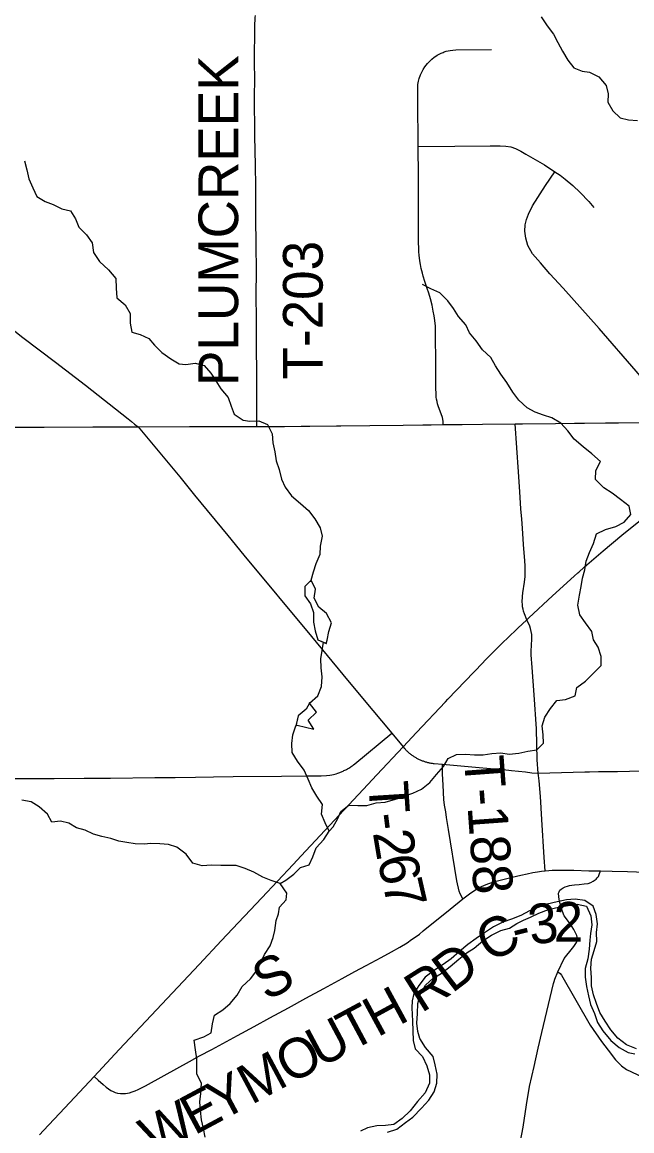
# Model space of a CAD drawing. Extents: x 0 to 34, y 0 to 22.
# Drawn here: x 5.977 to 6.414, y 17.083 to 17.875 of the extents above; entities that cross this region are included whole.
import ezdxf

# ---------------------------------------------------------------- set-up
doc = ezdxf.new("R2010")
doc.units = 0
for name, color, linetype in [('GM_X_County_Road', 7, 'Continuous'), ('GM_X_County_Road_Text', 7, 'Continuous'), ('GM_X_Minor_Lake', 7, 'Continuous'), ('GM_X_Minor_River', 7, 'Continuous'), ('GM_X_State_Route', 7, 'Continuous'), ('GM_X_Township_Road', 7, 'Continuous'), ('GM_X_Township_Road_Text', 7, 'Continuous')]:
    doc.layers.add(name, color=color, linetype=linetype)

msp = doc.modelspace()

# ---------------------------------------------------------------- linework, layer by layer
at = {"layer": 'GM_X_County_Road'}
for points in [[(5.96129, 17.58577), (5.99322, 17.58584), (6.02791, 17.58606), (6.06036, 17.58592), (6.09709, 17.58616), (6.11137, 17.58625), (6.13609, 17.58617), (6.14538, 17.58626), (6.16508, 17.58629), (6.17721, 17.5864), (6.18332, 17.58648), (6.20234, 17.5867), (6.20539, 17.58673), (6.22633, 17.58697), (6.25011, 17.58725), (6.26427, 17.58741), (6.27008, 17.58748), (6.27862, 17.58766), (6.29224, 17.58773), (6.30692, 17.5879), (6.33034, 17.58817), (6.33542, 17.58822), (6.35909, 17.58845), (6.37267, 17.58858), (6.37991, 17.58865), (6.39493, 17.58879), (6.40432, 17.58888), (6.42009, 17.58903)], [(6.02889, 17.12152), (6.03186, 17.11884), (6.03528, 17.11571), (6.03754, 17.11378), (6.03915, 17.11258), (6.04088, 17.11147), (6.04249, 17.11073), (6.04405, 17.11011), (6.04574, 17.10965), (6.04772, 17.10936), (6.04962, 17.10932), (6.05139, 17.10941), (6.05283, 17.10961), (6.05423, 17.1099), (6.05617, 17.11044), (6.05823, 17.11118), (6.06041, 17.11221), (6.06565, 17.11484), (6.07907, 17.12224), (6.09708, 17.13217), (6.10439, 17.13618), (6.11316, 17.14087), (6.12107, 17.1451), (6.13156, 17.15074), (6.14343, 17.15725), (6.15478, 17.16347), (6.16792, 17.17068), (6.18037, 17.17744), (6.1933, 17.18446), (6.2065, 17.19162), (6.21549, 17.19645), (6.22361, 17.20081), (6.23435, 17.20661), (6.24181, 17.21074), (6.24768, 17.21402), (6.25285, 17.21717), (6.25612, 17.21934), (6.25868, 17.22111), (6.26171, 17.22335), (6.26452, 17.22561), (6.26831, 17.2287), (6.27625, 17.23518), (6.2837, 17.24122), (6.29287, 17.24857), (6.29853, 17.25278), (6.30189, 17.25504), (6.30362, 17.25606), (6.30567, 17.25713), (6.30828, 17.25825), (6.31139, 17.25942), (6.31564, 17.26083), (6.32247, 17.26269), (6.32813, 17.26408), (6.33423, 17.26552), (6.33887, 17.2665), (6.34285, 17.26727), (6.34635, 17.26787), (6.34916, 17.26829), (6.35163, 17.26859), (6.35435, 17.26884), (6.35674, 17.26898), (6.36057, 17.26908), (6.36428, 17.26905), (6.37227, 17.26895), (6.38303, 17.26865), (6.39127, 17.26843), (6.39959, 17.26823), (6.41063, 17.26798), (6.42357, 17.26757)]]:
    msp.add_lwpolyline(points, dxfattribs=at)
at = {"layer": 'GM_X_Minor_Lake'}
for points in [[(6.18431, 17.47638), (6.17979, 17.47195), (6.17979, 17.46512), (6.18377, 17.45943), (6.18585, 17.45317), (6.18604, 17.44634), (6.18718, 17.44027), (6.18907, 17.43382), (6.19504, 17.43109)], [(6.18405, 17.47612), (6.17979, 17.47195), (6.17979, 17.46512), (6.18377, 17.45943), (6.18585, 17.45317), (6.18604, 17.44634), (6.18718, 17.44027), (6.18907, 17.43382), (6.19468, 17.43126)], [(6.18378, 17.47564), (6.18381, 17.4753)], [(6.19497, 17.43085), (6.19569, 17.43345), (6.19682, 17.43971), (6.19871, 17.44578), (6.19512, 17.4526), (6.18982, 17.45696), (6.18641, 17.46341), (6.18735, 17.46986), (6.1843, 17.47641)], [(6.19504, 17.43109), (6.19569, 17.43345), (6.19682, 17.43971), (6.19871, 17.44578), (6.19512, 17.4526), (6.18982, 17.45696), (6.18641, 17.46341), (6.18735, 17.46986), (6.18431, 17.47638)], [(6.17322, 17.37217), (6.17415, 17.37275), (6.18023, 17.37134), (6.18612, 17.36993), (6.18222, 17.37631), (6.18798, 17.3821), (6.18314, 17.38833)], [(6.18314, 17.38847), (6.18057, 17.38425), (6.17498, 17.37941), (6.17333, 17.37202)], [(6.17338, 17.37227), (6.17415, 17.37275), (6.18023, 17.37134), (6.18612, 17.36993), (6.18222, 17.37631), (6.18798, 17.3821), (6.18309, 17.38839)], [(6.18309, 17.38839), (6.18057, 17.38425), (6.17498, 17.37941), (6.17338, 17.37227)], [(6.18314, 17.38833), (6.18339, 17.38923)]]:
    msp.add_lwpolyline(points, dxfattribs=at)
at = {"layer": 'GM_X_Minor_River'}
for points in [[(6.34887, 17.87911), (6.35315, 17.87273), (6.35779, 17.86674), (6.36073, 17.86073), (6.36425, 17.85453), (6.36795, 17.84833), (6.37221, 17.84271), (6.3783, 17.84035), (6.38342, 17.83968), (6.3901, 17.8362), (6.39532, 17.83003), (6.39675, 17.82417), (6.39648, 17.8181), (6.40018, 17.8119), (6.40537, 17.80687), (6.41145, 17.80565), (6.41789, 17.80519)], [(5.97903, 17.77625), (5.98085, 17.76983), (5.9821, 17.7634), (5.98505, 17.75682), (5.98799, 17.75061), (5.99392, 17.7471), (5.99963, 17.74493), (6.00574, 17.742), (6.012, 17.74059), (6.0157, 17.73478), (6.01807, 17.72875), (6.02347, 17.72334), (6.02754, 17.71753), (6.02842, 17.71072), (6.03269, 17.70434), (6.03923, 17.69839), (6.04444, 17.69203), (6.04475, 17.6852), (6.04525, 17.67838), (6.05102, 17.67317), (6.05472, 17.66698), (6.05465, 17.66015), (6.0559, 17.65372), (6.06198, 17.65212), (6.06809, 17.64919), (6.07214, 17.64433), (6.07734, 17.63911), (6.08385, 17.63467), (6.08978, 17.63117), (6.09452, 17.63049), (6.10131, 17.63156), (6.10758, 17.62977), (6.1124, 17.62435), (6.11609, 17.61892), (6.1196, 17.6131), (6.12481, 17.60712), (6.12701, 17.60071), (6.12919, 17.59505), (6.13569, 17.59081), (6.14043, 17.59013), (6.14686, 17.59043), (6.15296, 17.58769), (6.15629, 17.58092), (6.15678, 17.57448), (6.15822, 17.56806), (6.15928, 17.56163), (6.16128, 17.5554), (6.16292, 17.5486), (6.16566, 17.54296), (6.17013, 17.53659), (6.17665, 17.5312), (6.18223, 17.52617), (6.18687, 17.52019), (6.19058, 17.5138), (6.19201, 17.50776), (6.19062, 17.50071), (6.19035, 17.49464), (6.18762, 17.48814), (6.18565, 17.48222), (6.18405, 17.47612)], [(6.19705, 17.29689), (6.20002, 17.29998), (6.20332, 17.30592), (6.2055, 17.31089), (6.21128, 17.31555), (6.21772, 17.31528), (6.22415, 17.3152), (6.23074, 17.31721), (6.23716, 17.31771), (6.2445, 17.31973), (6.25051, 17.32193), (6.2569, 17.32412), (6.26329, 17.32689), (6.26925, 17.33174), (6.27407, 17.33751), (6.27889, 17.3431), (6.28238, 17.34885), (6.28838, 17.35161), (6.29481, 17.35192), (6.30125, 17.35146), (6.3073, 17.35138), (6.31352, 17.35243), (6.31995, 17.35293), (6.32602, 17.35189), (6.33281, 17.35258), (6.33941, 17.35403), (6.34582, 17.35509), (6.35065, 17.35973), (6.35036, 17.36579), (6.34949, 17.37223), (6.35146, 17.37833), (6.35551, 17.38466), (6.36014, 17.39043), (6.36637, 17.39111), (6.37332, 17.3937), (6.37435, 17.3996), (6.3807, 17.40407), (6.38609, 17.40967), (6.39185, 17.41546), (6.39173, 17.42191), (6.38973, 17.42851), (6.38642, 17.43377), (6.38518, 17.43962), (6.38053, 17.4458), (6.37665, 17.45162), (6.3752, 17.45861), (6.37621, 17.46565), (6.37742, 17.47193), (6.37846, 17.47783), (6.38005, 17.48374), (6.38108, 17.49001), (6.38343, 17.49612), (6.38634, 17.50263), (6.38849, 17.50949), (6.39486, 17.51264), (6.4022, 17.51485), (6.4082, 17.51781), (6.41302, 17.52339), (6.41178, 17.52925), (6.40564, 17.53408), (6.3997, 17.53871), (6.39377, 17.5424), (6.3878, 17.54837), (6.38807, 17.55482), (6.39136, 17.56114), (6.38521, 17.56673), (6.37888, 17.57174), (6.37254, 17.57732), (6.3679, 17.58312), (6.36288, 17.58872), (6.35657, 17.5924), (6.35049, 17.59438), (6.34459, 17.59656), (6.33886, 17.59968), (6.3329, 17.60508), (6.32864, 17.61088), (6.32435, 17.61764), (6.32009, 17.62363), (6.3162, 17.62964), (6.31288, 17.63565), (6.30692, 17.64105), (6.30246, 17.64742), (6.29763, 17.65321), (6.29488, 17.65886), (6.28967, 17.66484), (6.28616, 17.67066), (6.28209, 17.67609), (6.27632, 17.68186), (6.27002, 17.68479), (6.26392, 17.68772)], [(6.18314, 17.38847), (6.18891, 17.39369), (6.19163, 17.40038), (6.19208, 17.40721), (6.1914, 17.41365), (6.19128, 17.4201), (6.19297, 17.43211)], [(6.16216, 17.2594), (6.16608, 17.26182), (6.17187, 17.2661), (6.1767, 17.27093), (6.18273, 17.27274), (6.18546, 17.27848), (6.1878, 17.28497), (6.19337, 17.29095), (6.19705, 17.29689), (6.1943, 17.30292), (6.19154, 17.30913), (6.19236, 17.31597), (6.18829, 17.32197), (6.18478, 17.32798), (6.18202, 17.33419), (6.17926, 17.34059), (6.17442, 17.34696), (6.17071, 17.35315), (6.17041, 17.3596), (6.17106, 17.36587), (6.17322, 17.37217)], [(6.10828, 17.07811), (6.10719, 17.08435), (6.10572, 17.09057), (6.105, 17.0972), (6.10467, 17.10345), (6.10529, 17.10935), (6.10569, 17.11675), (6.10251, 17.12313), (6.1024, 17.12787), (6.10245, 17.13413), (6.10136, 17.14056), (6.10063, 17.14737), (6.10738, 17.1498), (6.11261, 17.15277), (6.1136, 17.15905), (6.11516, 17.16535), (6.12093, 17.16909), (6.12632, 17.17358), (6.13128, 17.17957), (6.13492, 17.18592), (6.14085, 17.19137), (6.14525, 17.19735), (6.14796, 17.20253), (6.15085, 17.20867), (6.15487, 17.21484), (6.15699, 17.22096), (6.1582, 17.22592), (6.15918, 17.23296), (6.16077, 17.23774), (6.16161, 17.2425), (6.1664, 17.24792), (6.16685, 17.25268), (6.16216, 17.2594), (6.15568, 17.26152), (6.14957, 17.26404), (6.14325, 17.2675), (6.13695, 17.2702), (6.13047, 17.27232), (6.12537, 17.27239), (6.1195, 17.27245), (6.11288, 17.27249), (6.10627, 17.27214), (6.09961, 17.27408), (6.09474, 17.28041), (6.08819, 17.28557), (6.0821, 17.28733), (6.07584, 17.28794), (6.0696, 17.28818), (6.06469, 17.2875), (6.05825, 17.28792), (6.05237, 17.28892), (6.04649, 17.28973), (6.04077, 17.29169), (6.0345, 17.29306), (6.02841, 17.29481), (6.02248, 17.29752), (6.01639, 17.29928), (6.01083, 17.30257), (6.00475, 17.30394), (5.99871, 17.30342), (5.99555, 17.30904), (5.98957, 17.31421), (5.98381, 17.31787), (5.97717, 17.31905)], [(6.41711, 17.14122), (6.41006, 17.14413), (6.40374, 17.14895), (6.39871, 17.15493), (6.39463, 17.16112), (6.39093, 17.16713), (6.38855, 17.17372), (6.38636, 17.17976), (6.38492, 17.18637), (6.38482, 17.19206), (6.38432, 17.19888), (6.38496, 17.20534), (6.38674, 17.21163), (6.38871, 17.21812), (6.38841, 17.22456), (6.38924, 17.23065), (6.38818, 17.23727), (6.38599, 17.2433), (6.38006, 17.24737), (6.37323, 17.24839), (6.367, 17.2479), (6.36041, 17.24627), (6.35306, 17.24462), (6.34667, 17.24223), (6.34047, 17.24003), (6.33429, 17.23651), (6.32753, 17.23393), (6.32132, 17.23192), (6.31477, 17.22839), (6.30822, 17.22429), (6.30243, 17.22021), (6.29645, 17.21593), (6.2903, 17.21089), (6.28453, 17.20566), (6.27874, 17.20158), (6.27182, 17.19709), (6.26585, 17.19244), (6.26122, 17.18648), (6.25773, 17.18072), (6.2565, 17.17558), (6.2564, 17.17064), (6.25648, 17.1659), (6.25676, 17.16098), (6.25706, 17.15415), (6.25719, 17.14732), (6.2588, 17.14128), (6.26382, 17.13568), (6.26696, 17.12909), (6.26897, 17.12268), (6.26888, 17.1168), (6.26579, 17.10991), (6.26042, 17.10356), (6.25505, 17.09683), (6.24928, 17.09141), (6.24349, 17.08714), (6.23745, 17.08646), (6.23122, 17.08616), (6.22462, 17.08472), (6.21956, 17.08235)], [(6.23886, 17.08174), (6.24545, 17.08376), (6.25179, 17.08861), (6.25702, 17.0925), (6.26315, 17.09887), (6.26853, 17.10465), (6.2724, 17.1106), (6.27418, 17.1167), (6.27444, 17.12316), (6.273, 17.12977), (6.27157, 17.13582), (6.26617, 17.14217), (6.26208, 17.14855), (6.26067, 17.15365), (6.25999, 17.15971), (6.26025, 17.16654), (6.26051, 17.17356), (6.26228, 17.18004), (6.26614, 17.18675), (6.27153, 17.19178), (6.27734, 17.1951), (6.28368, 17.20015), (6.29002, 17.20538), (6.29599, 17.21004), (6.30085, 17.21316), (6.307, 17.21839), (6.31336, 17.22249), (6.31992, 17.22583), (6.32632, 17.22765), (6.33136, 17.23096), (6.33624, 17.23332), (6.34112, 17.23549), (6.34731, 17.23826), (6.35408, 17.24084), (6.36123, 17.24268), (6.36821, 17.24375), (6.37462, 17.24462), (6.38127, 17.24322), (6.38441, 17.23644), (6.3851, 17.23001), (6.38407, 17.22373), (6.38359, 17.21898), (6.38313, 17.21252), (6.38231, 17.20567), (6.38035, 17.19862), (6.38027, 17.19255), (6.38133, 17.18593), (6.38278, 17.17912), (6.38421, 17.17308), (6.38697, 17.16649), (6.38917, 17.16008), (6.39305, 17.15407), (6.39866, 17.14734), (6.4048, 17.14214), (6.4111, 17.13865), (6.41585, 17.13759)]]:
    msp.add_lwpolyline(points, dxfattribs=at)
at = {"layer": 'GM_X_State_Route'}
for points in [[(6.02889, 17.12152), (6.04682, 17.14077), (6.10404, 17.20164), (6.12016, 17.21876), (6.136, 17.23558), (6.13656, 17.23617), (6.14887, 17.24924), (6.17144, 17.27315), (6.17711, 17.27915), (6.22491, 17.33031), (6.23124, 17.33708), (6.25007, 17.35722), (6.25964, 17.36739), (6.28029, 17.38932), (6.28218, 17.39132), (6.30074, 17.41065), (6.30208, 17.41205), (6.30976, 17.42005), (6.31166, 17.42193), (6.32178, 17.43195), (6.32478, 17.43492), (6.33228, 17.44209), (6.33861, 17.44807), (6.34004, 17.44952), (6.35689, 17.46529), (6.37243, 17.47932), (6.37511, 17.48166), (6.37571, 17.48218), (6.37975, 17.4857), (6.38165, 17.48735), (6.38821, 17.49307), (6.39336, 17.4974), (6.40664, 17.50849), (6.42008, 17.51931)], [(5.98994, 17.07968), (5.99271, 17.08286), (6.00792, 17.09919), (6.02889, 17.12152)]]:
    msp.add_lwpolyline(points, dxfattribs=at)
at = {"layer": 'GM_X_Township_Road'}
for points in [[(6.14538, 17.58626), (6.14531, 17.60548), (6.14515, 17.662), (6.145, 17.68114), (6.14508, 17.69672), (6.14492, 17.71711), (6.14477, 17.73448), (6.14461, 17.75805), (6.14438, 17.77285), (6.14399, 17.79409), (6.14376, 17.8227), (6.14383, 17.83417), (6.14376, 17.84712), (6.14383, 17.87231), (6.14423, 17.87869), (6.14434, 17.88018)], [(6.27862, 17.58766), (6.27867, 17.59002), (6.27815, 17.59281), (6.27725, 17.59541), (6.27544, 17.60032), (6.27475, 17.60256), (6.27434, 17.6041), (6.27399, 17.60574), (6.27382, 17.60719), (6.2736, 17.60897), (6.27352, 17.6144), (6.27346, 17.63113), (6.2733, 17.65243), (6.27319, 17.65805), (6.27273, 17.66213), (6.27226, 17.66547), (6.27169, 17.6687), (6.27086, 17.67303), (6.26966, 17.67764), (6.26851, 17.68158), (6.2673, 17.68506), (6.26555, 17.68999), (6.26445, 17.69369), (6.26385, 17.69602), (6.26303, 17.69933), (6.26254, 17.70213), (6.2621, 17.70473), (6.26158, 17.70884), (6.26136, 17.71122), (6.26128, 17.71358), (6.26114, 17.71807), (6.26109, 17.73868), (6.26102, 17.76526), (6.26087, 17.78645), (6.26078, 17.79395), (6.26068, 17.81255), (6.26058, 17.82804), (6.26065, 17.83081), (6.26105, 17.83308), (6.26152, 17.83501), (6.26247, 17.83764), (6.26335, 17.83954), (6.26441, 17.84155), (6.26572, 17.84352), (6.26751, 17.8459), (6.2696, 17.84805), (6.27062, 17.84897), (6.27237, 17.85035), (6.27347, 17.85105), (6.27449, 17.85171), (6.27546, 17.85226), (6.2764, 17.85276), (6.27724, 17.85315), (6.27864, 17.85376), (6.27955, 17.85412), (6.28098, 17.85455), (6.28233, 17.85493), (6.28372, 17.85522), (6.28559, 17.85543), (6.28787, 17.85559), (6.31338, 17.85583)], [(6.26087, 17.78645), (6.28701, 17.78673), (6.31239, 17.78695), (6.31958, 17.78691), (6.32356, 17.78668), (6.32722, 17.78615), (6.33047, 17.785), (6.33436, 17.78319), (6.33778, 17.7811), (6.3512, 17.77334), (6.35854, 17.76846), (6.36238, 17.76595), (6.36608, 17.76316), (6.37143, 17.75858), (6.37686, 17.75361), (6.38306, 17.7471), (6.38668, 17.7428)], [(6.42526, 17.58899), (6.42515, 17.60687), (6.42493, 17.61048), (6.42416, 17.61338), (6.42329, 17.61595), (6.42165, 17.61934), (6.41979, 17.6224), (6.41682, 17.62583), (6.39026, 17.65624), (6.36467, 17.68518), (6.35516, 17.69553), (6.34831, 17.70341), (6.34277, 17.70983), (6.33941, 17.71559), (6.33788, 17.72084), (6.33715, 17.72587), (6.33751, 17.73039), (6.33839, 17.73433), (6.3397, 17.73819), (6.34277, 17.74396), (6.35188, 17.75869), (6.35854, 17.76846)], [(5.94543, 17.67535), (5.97789, 17.65), (6.0012, 17.63221), (6.02277, 17.61583), (6.05332, 17.59174), (6.05565, 17.58976), (6.05776, 17.58805), (6.06036, 17.58592), (6.09032, 17.55017), (6.10087, 17.53718), (6.12457, 17.50836), (6.13614, 17.49427), (6.18441, 17.43616), (6.207, 17.40884), (6.22102, 17.39207), (6.24198, 17.36698)], [(6.35163, 17.26859), (6.35101, 17.27811), (6.34939, 17.30523), (6.34848, 17.32175), (6.34738, 17.33288), (6.3471, 17.33488), (6.3469, 17.33677), (6.34666, 17.33841), (6.346, 17.34791), (6.34559, 17.36997), (6.34381, 17.39445), (6.34233, 17.41384), (6.34178, 17.42292), (6.34163, 17.42613), (6.34183, 17.42953), (6.34197, 17.4306), (6.34204, 17.43162), (6.34214, 17.43263), (6.34218, 17.43314), (6.3421, 17.43747), (6.3417, 17.43968), (6.3412, 17.44189), (6.34077, 17.44352), (6.33861, 17.44807), (6.33703, 17.45239), (6.33631, 17.45425), (6.33593, 17.45572), (6.33558, 17.4574), (6.33541, 17.45913), (6.33535, 17.46077), (6.33558, 17.46463), (6.3358, 17.46729), (6.33692, 17.47488), (6.33739, 17.47892), (6.33747, 17.48138), (6.33732, 17.48671), (6.33714, 17.49014), (6.33626, 17.50199), (6.33543, 17.51355), (6.33493, 17.52001), (6.33443, 17.52745), (6.3336, 17.53966), (6.33267, 17.55386), (6.33034, 17.58817)], [(6.18143, 17.33638), (6.19141, 17.33643), (6.19521, 17.33661), (6.19759, 17.33691), (6.19893, 17.33718), (6.2003, 17.33749), (6.20215, 17.33802), (6.2034, 17.33844), (6.20404, 17.33866), (6.20467, 17.33888), (6.20529, 17.33912), (6.20591, 17.33937), (6.20653, 17.33962), (6.20715, 17.33989), (6.20775, 17.34017), (6.20836, 17.34046), (6.20896, 17.34076), (6.20955, 17.34107), (6.21014, 17.34139), (6.21072, 17.34172), (6.21129, 17.34206), (6.21186, 17.34242), (6.21243, 17.34278), (6.21299, 17.34315), (6.21354, 17.34353), (6.21408, 17.34392), (6.21462, 17.34432), (6.2156, 17.34508), (6.24198, 17.36698), (6.25007, 17.35722), (6.2508, 17.35635), (6.25118, 17.35592), (6.25157, 17.3555), (6.25196, 17.35509), (6.25236, 17.35468), (6.25277, 17.35428), (6.25318, 17.35389), (6.2536, 17.3535), (6.25403, 17.35312), (6.25446, 17.35275), (6.2549, 17.35239), (6.25535, 17.35203), (6.2558, 17.35169), (6.25626, 17.35135), (6.25673, 17.35102), (6.2572, 17.3507), (6.25767, 17.35038), (6.25816, 17.35007), (6.25864, 17.34978), (6.25914, 17.34949), (6.25963, 17.3492), (6.26013, 17.34893), (6.26064, 17.34867), (6.26115, 17.34841), (6.26167, 17.34817), (6.26219, 17.34793), (6.26271, 17.34771), (6.26324, 17.34749), (6.26377, 17.34728), (6.2643, 17.34708), (6.26484, 17.34689), (6.26538, 17.34671), (6.26593, 17.34654), (6.26647, 17.34638), (6.26702, 17.34622), (6.26758, 17.34608), (6.26813, 17.34595), (6.26869, 17.34582), (6.26925, 17.34571), (6.26981, 17.34561), (6.27037, 17.34551), (6.27094, 17.34543), (6.2715, 17.34535), (6.27239, 17.34526), (6.2782, 17.34473), (6.30186, 17.34272), (6.31267, 17.3418), (6.32133, 17.34092), (6.32571, 17.34046)], [(6.29287, 17.24857), (6.29092, 17.25202), (6.29018, 17.25411), (6.28861, 17.26135), (6.28257, 17.29815), (6.28122, 17.3067), (6.28056, 17.31064), (6.27965, 17.31557), (6.27929, 17.31949), (6.27875, 17.32978), (6.27829, 17.33802), (6.2782, 17.34473)], [(6.32571, 17.34046), (6.32766, 17.34026), (6.33267, 17.33974), (6.33775, 17.33922), (6.34211, 17.33868), (6.34666, 17.33841), (6.38003, 17.33931), (6.38354, 17.33936), (6.38979, 17.33946), (6.40342, 17.33967), (6.41204, 17.33981), (6.42453, 17.34), (6.43641, 17.34012), (6.45467, 17.34023), (6.47925, 17.33992), (6.48597, 17.33984), (6.49268, 17.33984)], [(5.96652, 17.3346), (6.00021, 17.33467), (6.02173, 17.33474), (6.04075, 17.3349), (6.07229, 17.3353), (6.08689, 17.33525), (6.10152, 17.33542), (6.11446, 17.33578), (6.12843, 17.33598), (6.16296, 17.3363), (6.18143, 17.33638)], [(6.33413, 17.07535), (6.33602, 17.08524), (6.33839, 17.10132), (6.34057, 17.11442), (6.34382, 17.12873), (6.34673, 17.14167), (6.34938, 17.15286), (6.35779, 17.18809), (6.35813, 17.1895), (6.35857, 17.19117), (6.36082, 17.19626), (6.3654, 17.2058), (6.36714, 17.20835), (6.36928, 17.21079), (6.37214, 17.21448), (6.37416, 17.21728), (6.37476, 17.2196), (6.37446, 17.22229), (6.37232, 17.22651), (6.36975, 17.23039), (6.36541, 17.23646), (6.36404, 17.23956), (6.36201, 17.24671), (6.36147, 17.24987), (6.36139, 17.25246), (6.36165, 17.25359), (6.36233, 17.25464), (6.36324, 17.25553), (6.36466, 17.25644), (6.36604, 17.2571), (6.3676, 17.25764), (6.36924, 17.25807), (6.37073, 17.25839), (6.37276, 17.25864), (6.37595, 17.25885), (6.3796, 17.25919), (6.38241, 17.25958), (6.38431, 17.26022), (6.38608, 17.26112), (6.38812, 17.26258), (6.38902, 17.26351), (6.38981, 17.26459), (6.39048, 17.26591), (6.39127, 17.26843)], [(6.36082, 17.19626), (6.36241, 17.1951), (6.36348, 17.19383), (6.38404, 17.15807), (6.392, 17.14642), (6.39676, 17.14034), (6.40209, 17.13341), (6.40381, 17.13161), (6.40644, 17.1291), (6.41, 17.12644), (6.42174, 17.12098), (6.43835, 17.1138), (6.46682, 17.10104), (6.48574, 17.09276), (6.49546, 17.08841), (6.49976, 17.08715), (6.50227, 17.0867), (6.50655, 17.08636), (6.51338, 17.0864), (6.54436, 17.08689), (6.5749, 17.08738), (6.58771, 17.08789)]]:
    msp.add_lwpolyline(points, dxfattribs=at)

# ---------------------------------------------------------------- texts
at = {"layer": 'GM_X_County_Road_Text'}
for s, rotation, p in [('3', 7.40516, (6.34146, 17.2156)), ('2', 0.45274, (6.3579, 17.21779)), ('C', 29.13345, (6.31246, 17.20227)), ('-', 14.20284, (6.33102, 17.21291)), ('D', 37.32491, (6.28497, 17.18049)), ('S', 28.80953, (6.15239, 17.17501)), ('R', 32.33065, (6.26304, 17.16647)), ('H', 28.53205, (6.23165, 17.14924)), ('T', 28.21171, (6.21277, 17.13911)), ('U', 28.14457, (6.1907, 17.1273)), ('O', 28.13688, (6.16865, 17.11551)), ('M', 28.13712, (6.14146, 17.10097)), ('Y', 28.13891, (6.11941, 17.08918)), ('E', 28.13903, (6.10067, 17.07916)), ('W', 28.13661, (6.07165, 17.06364))]:
    msp.add_text(s, height=0.02841, rotation=rotation, dxfattribs=at).set_placement(p)
at = {"layer": 'GM_X_Township_Road_Text'}
for s, height, rotation, p in [('PLUMCREEK', 0.028409, 90, (6.13201, 17.61521)), ('T-203', 0.028409, 90, (6.19251, 17.61979)), ('T-188', 0.028409, 274.19953, (6.29355, 17.34996)), ('T', 0.02841, 273.6667, (6.22515, 17.33181)), ('-', 0.02841, 277.00656, (6.22668, 17.30881)), ('2', 0.02841, 279.55146, (6.2283, 17.29587)), ('6', 0.02841, 281.99583, (6.23145, 17.27731)), ('7', 0.02841, 282.85162, (6.23519, 17.25974))]:
    msp.add_text(s, height=height, rotation=rotation, dxfattribs=at).set_placement(p)

doc.saveas('drawing.dxf')
